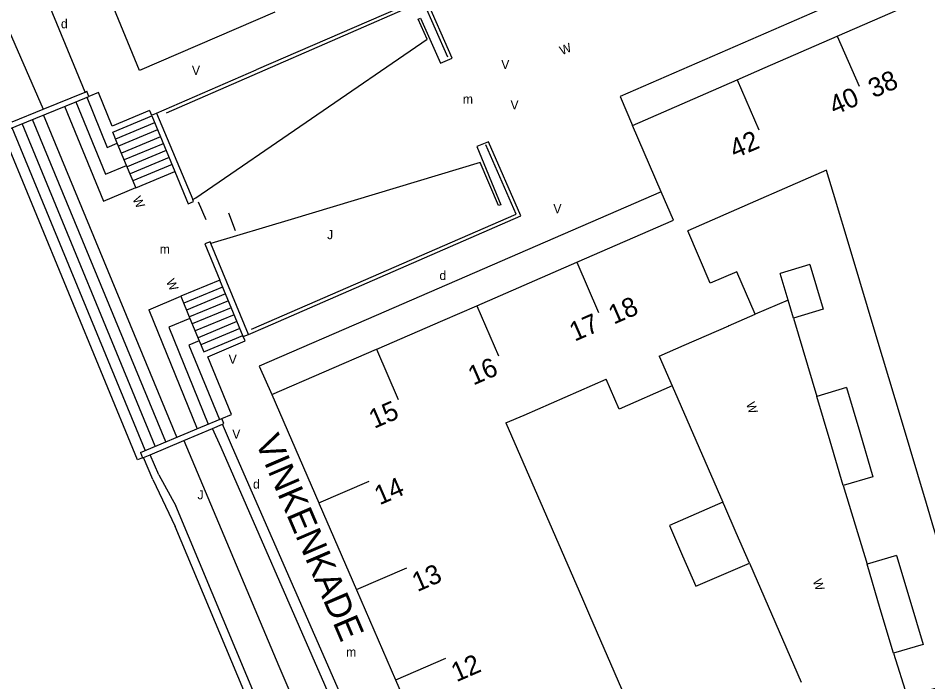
# Model space of a CAD drawing. Extents: x 134999 to 136502, y 457398 to 459002.
# Drawn here: x 135851.25 to 135901.21, y 457545.91 to 457582.34 of the extents above; entities that cross this region are included whole.
import ezdxf

# ---------------------------------------------------------------- set-up
doc = ezdxf.new("R2010")
doc.units = 0
for name, color, linetype in [('RI_DGTB_15', 7, 'Continuous'), ('RI_DGTB_18', 7, 'Continuous'), ('RI_DGTB_2', 7, 'Continuous'), ('RI_DGTB_28', 7, 'Continuous'), ('RI_DGTB_29', 7, 'Continuous'), ('RI_DGTB_30', 7, 'Continuous'), ('RI_DGTB_31', 7, 'Continuous'), ('RI_DGTB_35', 7, 'Continuous'), ('RI_DGTB_36', 7, 'Continuous'), ('RI_DGTB_37', 7, 'Continuous'), ('RI_DGTB_43', 7, 'Continuous'), ('RI_DGTB_48', 7, 'Continuous'), ('RI_DGTB_49', 7, 'Continuous'), ('RI_DGTB_53', 7, 'Continuous'), ('RI_DGTB_58', 7, 'Continuous'), ('RI_DGTB_6', 7, 'Continuous')]:
    doc.layers.add(name, color=color, linetype=linetype)

msp = doc.modelspace()

# ---------------------------------------------------------------- linework, layer by layer
at = {"layer": 'RI_DGTB_15'}
for p, q in [((135896.237, 457581.361), (135897.437, 457578.612)), ((135890.736, 457578.963), (135891.936, 457576.214)), ((135881.935, 457568.941), (135883.128, 457566.189)), ((135876.432, 457566.551), (135877.625, 457563.799)), ((135870.929, 457564.161), (135872.122, 457561.409)), ((135867.769, 457555.73), (135870.522, 457556.925)), ((135869.837, 457550.966), (135872.59, 457552.161)), ((135871.986, 457546.014), (135874.739, 457547.209))]:
    msp.add_line(p, q, dxfattribs=at)
at = {"layer": 'RI_DGTB_18'}
for points in [[(135841.666, 457603.767), (135843.098, 457600.869), (135846.995, 457590.207), (135852.625, 457577.352)], [(135860.349, 457559.149), (135865.574, 457546.763), (135872.479, 457530.659)]]:
    msp.add_lwpolyline(points, dxfattribs=at)
at = {"layer": 'RI_DGTB_2'}
for points in [[(135896.237, 457581.361), (135902.476, 457584.079)], [(135890.736, 457578.963), (135892.273, 457579.634), (135896.237, 457581.361)], [(135884.991, 457576.454), (135890.736, 457578.963)], [(135886.565, 457572.815), (135884.986, 457576.452), (135884.991, 457576.454)], [(135895.65, 457573.983), (135895.644, 457574.002), (135893.331, 457572.989)], [(135897.001, 457569.495), (135896.035, 457572.722), (135895.65, 457573.983)], [(135887.246, 457571.248), (135886.565, 457572.815)], [(135893.331, 457572.989), (135891.741, 457572.293), (135888.02, 457570.67)], [(135881.935, 457568.941), (135887.246, 457571.248)], [(135889.262, 457567.785), (135888.02, 457570.67)], [(135898.379, 457564.896), (135897.001, 457569.495)], [(135876.432, 457566.551), (135881.935, 457568.941)], [(135874.574, 457565.744), (135876.432, 457566.551)], [(135870.929, 457564.161), (135870.939, 457564.165), (135874.574, 457565.744)], [(135886.461, 457563.792), (135887.834, 457564.391), (135890.272, 457565.441), (135890.268, 457565.45)], [(135899.756, 457560.298), (135898.379, 457564.896)], [(135865.179, 457561.687), (135870.929, 457564.161)], [(135879.038, 457560.554), (135883.543, 457562.519)], [(135865.179, 457561.687), (135867.755, 457555.724)], [(135878.041, 457560.119), (135879.038, 457560.554)], [(135878.041, 457560.119), (135880.085, 457555.418)], [(135901.134, 457555.699), (135899.756, 457560.298)], [(135867.755, 457555.724), (135867.777, 457555.673), (135869.827, 457550.962)], [(135902.513, 457551.102), (135901.546, 457554.322), (135901.134, 457555.699)], [(135880.085, 457555.418), (135882.238, 457550.467)], [(135869.827, 457550.962), (135871.981, 457546.012)], [(135882.238, 457550.467), (135882.634, 457549.556), (135884.392, 457545.514)], [(135871.981, 457546.012), (135874.136, 457541.059)]]:
    msp.add_lwpolyline(points, dxfattribs=at)
at = {"layer": 'RI_DGTB_28'}
for p, q in [((135856.447, 457576.079), (135858.585, 457576.973)), ((135858.744, 457576.591), (135856.6, 457575.698)), ((135856.695, 457575.47), (135856.447, 457576.079)), ((135858.903, 457576.21), (135856.759, 457575.317)), ((135859.062, 457575.829), (135856.918, 457574.936)), ((135857.205, 457574.248), (135856.695, 457575.47)), ((135859.221, 457575.448), (135857.077, 457574.555)), ((135859.38, 457575.067), (135857.236, 457574.174)), ((135859.539, 457574.686), (135857.395, 457573.793)), ((135857.708, 457573.039), (135857.205, 457574.248)), ((135859.698, 457574.305), (135857.554, 457573.412)), ((135862.322, 457567.961), (135860.181, 457567.085)), ((135862.479, 457567.581), (135860.342, 457566.697)), ((135860.187, 457567.07), (135860.681, 457565.85)), ((135862.636, 457567.201), (135860.499, 457566.317)), ((135862.794, 457566.82), (135860.657, 457565.936)), ((135862.951, 457566.44), (135860.814, 457565.556)), ((135863.108, 457566.06), (135860.971, 457565.176)), ((135860.681, 457565.85), (135861.183, 457564.628)), ((135863.266, 457565.679), (135861.129, 457564.795)), ((135863.423, 457565.299), (135861.286, 457564.415))]:
    msp.add_line(p, q, dxfattribs=at)
for points in [[(135857.708, 457573.039), (135857.719, 457573.023), (135859.856, 457573.924)], [(135861.183, 457564.628), (135861.438, 457564.019), (135863.581, 457564.918)]]:
    msp.add_lwpolyline(points, dxfattribs=at)
at = {"layer": 'RI_DGTB_48'}
for p, q in [((135861.128, 457572.259), (135861.553, 457571.286)), ((135862.796, 457571.653), (135863.173, 457570.679))]:
    msp.add_line(p, q, dxfattribs=at)
msp.add_lwpolyline([(135858.084, 457558.203), (135858.087, 457558.196)], dxfattribs=at)
at = {"layer": 'RI_DGTB_49'}
for points in [[(135874.848, 457580.194), (135873.497, 457583.27), (135859.373, 457577.133)], [(135864.059, 457565.268), (135878.601, 457571.588), (135876.935, 457575.393)]]:
    msp.add_lwpolyline(points, dxfattribs=at)
at = {"layer": 'RI_DGTB_53'}
for p, q in [((135858.853, 457577.124), (135864.316, 457579.504)), ((135854.408, 457577.751), (135856.045, 457573.774)), ((135855.019, 457578), (135856.135, 457575.245)), ((135859.957, 457559.343), (135852.647, 457577.032)), ((135853.802, 457577.504), (135855.931, 457572.295)), ((135858.464, 457577.268), (135858.572, 457577.008)), ((135858.78, 457558.852), (135851.476, 457576.555)), ((135859.355, 457559.089), (135852.04, 457576.785)), ((135858.225, 457558.619), (135850.915, 457576.326)), ((135856.135, 457575.245), (135856.695, 457575.47)), ((135856.045, 457573.774), (135857.205, 457574.248)), ((135855.931, 457572.295), (135857.708, 457573.039)), ((135863.602, 457564.862), (135862.322, 457567.961)), ((135858.428, 457566.332), (135860.187, 457567.07)), ((135893.541, 457566.866), (135891.73, 457566.084)), ((135858.428, 457566.332), (135861.08, 457559.795)), ((135860.681, 457565.85), (135859.526, 457565.369)), ((135893.838, 457565.878), (135895.12, 457561.577)), ((135859.526, 457565.369), (135861.692, 457560.051)), ((135861.183, 457564.628), (135860.624, 457564.395)), ((135860.624, 457564.395), (135862.302, 457560.306)), ((135887.175, 457562.152), (135889.959, 457555.764)), ((135896.567, 457556.676), (135897.872, 457552.365)), ((135891.411, 457552.425), (135894.253, 457545.895))]:
    msp.add_line(p, q, dxfattribs=at)
for points in [[(135854.921, 457578.287), (135849.193, 457592.138), (135844.237, 457604.112), (135843.392, 457604.425), (135840.741, 457605.338), (135840.188, 457606.522)], [(135865.341, 457582.672), (135857.912, 457579.459), (135849.919, 457598.869)], [(135902.476, 457584.079), (135902.003, 457585.744), (135884.32, 457578.038), (135884.991, 457576.454)], [(135860.833, 457572.377), (135861, 457572.482), (135873.709, 457581.194), (135873.218, 457582.286), (135873.346, 457582.341), (135874.446, 457579.877), (135875.09, 457580.148), (135873.6, 457583.533), (135864.316, 457579.504)], [(135850.532, 457576.5), (135850.649, 457576.217), (135854.376, 457577.738), (135855.127, 457578.044), (135855.018, 457578.327)], [(135852.625, 457577.352), (135854.921, 457578.287)], [(135854.921, 457578.287), (135855.018, 457578.327)], [(135858.464, 457577.268), (135856.406, 457576.412), (135855.664, 457578.259), (135855.127, 457578.044)], [(135850.918, 457576.657), (135852.625, 457577.352)], [(135858.585, 457576.973), (135858.572, 457577.008), (135858.853, 457577.124), (135860.833, 457572.377)], [(135858.585, 457576.973), (135859.856, 457573.924), (135860.591, 457572.15), (135860.877, 457572.27), (135860.833, 457572.377)], [(135858.084, 457558.203), (135857.806, 457558.084), (135850.239, 457576.388), (135850.478, 457576.479)], [(135863.895, 457564.979), (135864.83, 457565.383), (135878.864, 457571.484), (135877.09, 457575.551), (135876.439, 457575.291), (135877.765, 457572.1), (135877.631, 457572.053), (135876.632, 457574.425), (135866.237, 457571.284), (135861.838, 457569.967)], [(135886.565, 457572.815), (135870.913, 457566.015), (135864.485, 457563.237), (135865.179, 457561.687)], [(135861.838, 457569.967), (135861.798, 457570.065), (135861.501, 457569.956), (135862.322, 457567.961)], [(135863.602, 457564.862), (135863.895, 457564.979), (135861.838, 457569.967)], [(135862.436, 457560.362), (135862.957, 457560.578), (135861.666, 457563.748), (135863.713, 457564.617), (135863.602, 457564.862)], [(135857.963, 457558.491), (135861.29, 457559.883), (135862.436, 457560.362)], [(135861.928, 457559.815), (135862.474, 457560.046)], [(135862.474, 457560.046), (135862.551, 457560.084), (135862.436, 457560.362)], [(135882.806, 457513.27), (135876.69, 457527.391), (135868.641, 457545.934), (135863.024, 457558.772), (135862.474, 457560.046)], [(135860.349, 457559.149), (135861.928, 457559.815)], [(135882.806, 457513.27), (135882.27, 457513.053), (135874.843, 457530.218), (135873.11, 457529.458), (135872.88, 457529.974), (135874.632, 457530.732), (135868.099, 457545.747), (135862.391, 457558.773), (135861.928, 457559.815)], [(135858.496, 457558.368), (135860.349, 457559.149)], [(135857.963, 457558.491), (135858.084, 457558.203)], [(135858.087, 457558.196), (135858.134, 457558.216)], [(135858.134, 457558.216), (135858.496, 457558.368)], [(135899.329, 457547.475), (135900.08, 457545.097), (135903.97, 457546.25)]]:
    msp.add_lwpolyline(points, dxfattribs=at)
at = {"layer": 'RI_DGTB_58'}
for p, q in [((135858.983, 457557.274), (135859.916, 457555.56)), ((135858.654, 457557.016), (135859.872, 457554.441))]:
    msp.add_line(p, q, dxfattribs=at)
for points in [[(135858.654, 457557.016), (135858.134, 457558.216)], [(135858.983, 457557.274), (135858.496, 457558.368)], [(135871.621, 457526.316), (135871.986, 457526.468), (135868.406, 457535.243), (135859.916, 457555.56)], [(135871.621, 457526.316), (135867.991, 457535.069), (135859.872, 457554.441)]]:
    msp.add_lwpolyline(points, dxfattribs=at)
at = {"layer": 'RI_DGTB_6'}
for p, q in [((135894.727, 457568.811), (135895.464, 457566.362)), ((135884.258, 457560.881), (135883.543, 457562.519))]:
    msp.add_line(p, q, dxfattribs=at)
for points in [[(135894.727, 457568.811), (135893.101, 457568.327)], [(135890.722, 457568.414), (135889.262, 457567.785)], [(135891.73, 457566.084), (135890.722, 457568.414)], [(135893.541, 457566.866), (135893.101, 457568.327)], [(135893.838, 457565.878), (135893.541, 457566.866)], [(135890.268, 457565.45), (135891.73, 457566.083), (135891.73, 457566.084)], [(135895.464, 457566.362), (135893.838, 457565.878)], [(135886.461, 457563.792), (135887.175, 457562.152)], [(135887.175, 457562.152), (135884.258, 457560.881)], [(135896.746, 457562.061), (135895.12, 457561.577)], [(135896.746, 457562.061), (135897.471, 457559.607)], [(135895.844, 457559.126), (135895.12, 457561.577)], [(135897.471, 457559.607), (135898.193, 457557.16)], [(135896.567, 457556.676), (135895.844, 457559.126)], [(135898.193, 457557.16), (135896.567, 457556.676)], [(135889.959, 457555.764), (135887.019, 457554.492), (135887.741, 457552.822)], [(135890.685, 457554.094), (135890.063, 457555.526), (135889.959, 457555.764)], [(135891.411, 457552.425), (135890.685, 457554.094)], [(135887.741, 457552.822), (135888.463, 457551.151)], [(135899.498, 457552.849), (135897.872, 457552.365)], [(135899.498, 457552.849), (135900.226, 457550.404)], [(135888.463, 457551.151), (135891.411, 457552.425)], [(135898.6, 457549.92), (135897.872, 457552.365)], [(135900.226, 457550.404), (135900.955, 457547.959)], [(135899.329, 457547.475), (135898.6, 457549.92)], [(135900.955, 457547.959), (135899.329, 457547.475)]]:
    msp.add_lwpolyline(points, dxfattribs=at)

# ---------------------------------------------------------------- texts
at = {"layer": 'RI_DGTB_29'}
for p in [(135853.597, 457581.785), (135874.388, 457567.966), (135864.147, 457556.51)]:
    msp.add_text('d', height=0.5, dxfattribs=at).set_placement(p)
at = {"layer": 'RI_DGTB_30'}
for rotation, p in [(21.4627, (135881.106, 457580.302)), (295.7375, (135857.512, 457572.417)), (294.6471, (135859.357, 457567.889)), (287.9235, (135891.221, 457561.178)), (287.9235, (135894.885, 457551.463))]:
    msp.add_text('W', height=0.5, rotation=rotation, dxfattribs=at).set_placement(p)
for p in [(135877.782, 457579.548), (135860.791, 457579.225), (135878.289, 457577.331), (135880.644, 457571.63), (135862.809, 457563.364), (135863.006, 457559.258)]:
    msp.add_text('V', height=0.5, dxfattribs=at).set_placement(p)
at = {"layer": 'RI_DGTB_31'}
for p in [(135868.217, 457570.206), (135861.097, 457555.923)]:
    msp.add_text('J', height=0.5, dxfattribs=at).set_placement(p)
at = {"layer": 'RI_DGTB_35'}
for s, p in [('42', (135890.611, 457574.619)), ('18', (135883.958, 457565.511))]:
    msp.add_text(s, height=1.054, rotation=23.4606, dxfattribs=at).set_placement(p)
at = {"layer": 'RI_DGTB_36'}
for s, p in [('38', (135898.229, 457577.935)), ('40', (135896.083, 457577)), ('17', (135881.812, 457564.575)), ('16', (135876.246, 457562.167)), ('15', (135870.803, 457559.789)), ('14', (135871.102, 457555.592)), ('13', (135873.17, 457550.828)), ('12', (135875.319, 457545.876))]:
    msp.add_text(s, height=1.054, rotation=23.4606, dxfattribs=at).set_placement(p)
at = {"layer": 'RI_DGTB_37'}
msp.add_text('VINKENKADE', height=1.4, rotation=293.197, dxfattribs=at).set_placement((135864.247, 457559.112))
at = {"layer": 'RI_DGTB_43'}
for p in [(135875.673, 457577.652), (135859.023, 457569.409), (135869.262, 457547.293)]:
    msp.add_text('m', height=0.5, dxfattribs=at).set_placement(p)

doc.saveas('drawing.dxf')
